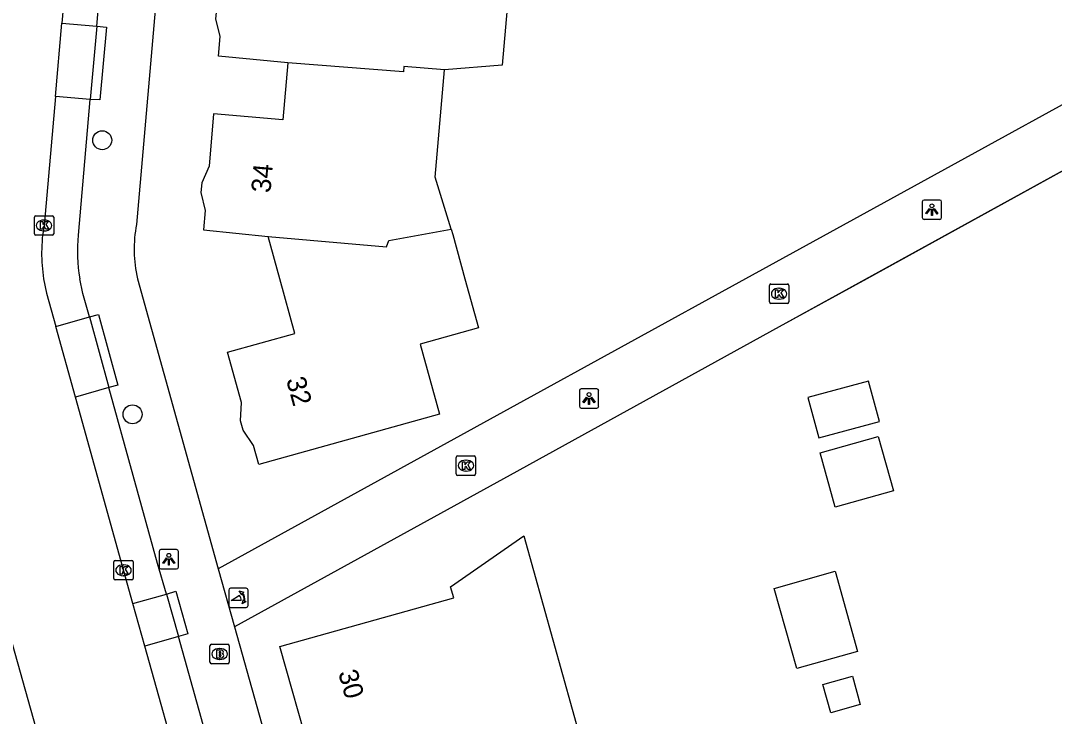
# Model space of a CAD drawing. Extents: x 159628 to 160723, y 388176 to 389416.
# Drawn here: x 159974.7 to 160028.1, y 388477.4 to 388513.3 of the extents above; entities that cross this region are included whole.
import ezdxf

# ---------------------------------------------------------------- set-up
doc = ezdxf.new("R2010")
doc.units = 0
for name, color, linetype in [('IMGEO_Boom', 7, 'Continuous'), ('IMGEO_Brandkraan', 7, 'Continuous'), ('IMGEO_Kolk', 7, 'Continuous'), ('IMGEO_Lichtpunt', 7, 'Continuous'), ('IMGEO_Muur', 7, 'Continuous'), ('IMGEO_Pand', 7, 'Continuous'), ('IMGEO_Pand_nummerreeks', 7, 'Continuous'), ('IMGEO_Parkeervlak_open', 7, 'Continuous'), ('IMGEO_Poller', 7, 'Continuous'), ('IMGEO_Rijbaan_lokaal_gesloten', 7, 'Continuous'), ('IMGEO_Voetpad_open', 7, 'Continuous')]:
    doc.layers.add(name, color=color, linetype=linetype)

msp = doc.modelspace()

# ---------------------------------------------------------------- linework, layer by layer
at = {"layer": 'IMGEO_Boom'}
for centre in [(159978.948, 388507.142), (159980.511, 388493.002)]:
    msp.add_circle(centre, 0.489, dxfattribs=at)
at = {"layer": 'IMGEO_Brandkraan'}
for p, q in [((159984.504, 388480.212), (159984.504, 388481.064)), ((159984.579, 388481.138), (159985.431, 388481.138)), ((159985.505, 388481.064), (159985.505, 388480.212)), ((159984.992, 388480.918), (159985.017, 388480.918)), ((159985.431, 388480.138), (159984.579, 388480.138)), ((159985.015, 388480.358), (159984.99, 388480.358))]:
    msp.add_line(p, q, dxfattribs=at)
for points in [[(159984.504, 388480.212), (159984.504, 388481.064)], [(159984.579, 388481.138), (159985.431, 388481.138)], [(159985.505, 388481.064), (159985.505, 388480.212)], [(159984.852, 388480.838), (159984.852, 388480.438), (159985.065, 388480.438)], [(159985.083, 388480.838), (159984.852, 388480.838)], [(159985.031, 388480.757), (159984.977, 388480.757), (159984.977, 388480.681)], [(159984.977, 388480.681), (159985.03, 388480.681)], [(159985.039, 388480.605), (159984.977, 388480.605), (159984.977, 388480.524)], [(159984.977, 388480.524), (159985.039, 388480.524)], [(159985.431, 388480.138), (159984.579, 388480.138)]]:
    msp.add_lwpolyline(points, dxfattribs=at)
for centre, radius, start, end in [((159984.581, 388481.062), 0.0765, 91.552, 178.448), ((159984.581, 388481.062), 0.0765, 91.552, 178.448), ((159985.429, 388481.062), 0.0765, 1.552, 88.448), ((159985.429, 388481.062), 0.0765, 1.552, 88.448), ((159985.032, 388480.719), 0.0379, 267.8285, 90.9355), ((159985.04, 388480.564), 0.0404, 269.8759, 90.5077), ((159985.071, 388480.689), 0.251, 268.6676, 293.5347), ((159985.087, 388480.693), 0.145, 59.4692, 91.5367), ((159985.112, 388480.74), 0.0922, 285.5137, 58.1501), ((159985.117, 388480.548), 0.105, 301.3115, 78.989), ((159984.581, 388480.214), 0.0765, 181.552, 268.448), ((159984.581, 388480.214), 0.0765, 181.552, 268.448), ((159985.429, 388480.214), 0.0765, 271.552, 358.448), ((159985.429, 388480.214), 0.0765, 271.552, 358.448)]:
    msp.add_arc(centre, radius, start, end, dxfattribs=at)
for centre, major_axis, ratio, start_param, end_param in [((159984.991, 388480.638), (-0.387, 0.002), 0.722429, 4.712389, 7.853982), ((159985.016, 388480.638), (-0.39, 0.002), 0.717154, 1.570796, 4.712389)]:
    msp.add_ellipse(centre, major_axis=major_axis, ratio=ratio, start_param=start_param, end_param=end_param, dxfattribs=at)
at = {"layer": 'IMGEO_Kolk'}
for p, q in [((159975.444, 388502.322), (159975.444, 388503.174)), ((159975.519, 388503.248), (159976.371, 388503.248)), ((159975.932, 388503.028), (159975.957, 388503.028)), ((159976.445, 388503.174), (159976.445, 388502.322)), ((159975.955, 388502.468), (159975.93, 388502.468)), ((159976.371, 388502.248), (159975.519, 388502.248)), ((160013.381, 388498.8), (160013.381, 388499.652)), ((160013.456, 388499.726), (160014.308, 388499.726)), ((160014.382, 388499.652), (160014.382, 388498.8)), ((160013.869, 388499.506), (160013.894, 388499.506)), ((160014.308, 388498.726), (160013.456, 388498.726)), ((160013.892, 388498.946), (160013.867, 388498.946)), ((159997.217, 388489.929), (159997.217, 388490.781)), ((159997.292, 388490.855), (159998.144, 388490.855)), ((159997.705, 388490.635), (159997.73, 388490.635)), ((159998.218, 388490.781), (159998.218, 388489.929)), ((159997.728, 388490.075), (159997.703, 388490.075)), ((159998.144, 388489.855), (159997.292, 388489.855)), ((159979.544, 388484.532), (159979.544, 388485.384)), ((159979.619, 388485.458), (159980.471, 388485.458)), ((159980.032, 388485.238), (159980.057, 388485.238)), ((159980.545, 388485.384), (159980.545, 388484.532)), ((159980.055, 388484.678), (159980.03, 388484.678)), ((159980.471, 388484.458), (159979.619, 388484.458))]:
    msp.add_line(p, q, dxfattribs=at)
for points in [[(159975.444, 388502.322), (159975.444, 388503.174)], [(159975.519, 388503.248), (159976.371, 388503.248)], [(159975.765, 388502.948), (159975.888, 388502.948), (159975.888, 388502.797), (159976.018, 388502.948), (159976.182, 388502.948), (159976.036, 388502.797), (159976.189, 388502.548), (159976.037, 388502.548), (159975.952, 388502.712), (159975.888, 388502.645), (159975.888, 388502.548), (159975.765, 388502.548), (159975.765, 388502.948)], [(159976.445, 388503.174), (159976.445, 388502.322)], [(159976.371, 388502.248), (159975.519, 388502.248)], [(160013.381, 388498.8), (160013.381, 388499.652)], [(160013.456, 388499.726), (160014.308, 388499.726)], [(160014.382, 388499.652), (160014.382, 388498.8)], [(160013.702, 388499.426), (160013.825, 388499.426), (160013.825, 388499.275), (160013.955, 388499.426), (160014.119, 388499.426), (160013.973, 388499.275), (160014.126, 388499.026), (160013.974, 388499.026), (160013.889, 388499.19), (160013.825, 388499.123), (160013.825, 388499.026), (160013.702, 388499.026), (160013.702, 388499.426)], [(160014.308, 388498.726), (160013.456, 388498.726)], [(159997.217, 388489.929), (159997.217, 388490.781)], [(159997.292, 388490.855), (159998.144, 388490.855)], [(159997.538, 388490.555), (159997.661, 388490.555), (159997.661, 388490.404), (159997.791, 388490.555), (159997.955, 388490.555), (159997.809, 388490.404), (159997.962, 388490.155), (159997.81, 388490.155), (159997.725, 388490.319), (159997.661, 388490.252), (159997.661, 388490.155), (159997.538, 388490.155), (159997.538, 388490.555)], [(159998.218, 388490.781), (159998.218, 388489.929)], [(159998.144, 388489.855), (159997.292, 388489.855)], [(159979.544, 388484.532), (159979.544, 388485.384)], [(159979.619, 388485.458), (159980.471, 388485.458)], [(159980.545, 388485.384), (159980.545, 388484.532)], [(159979.865, 388485.158), (159979.988, 388485.158), (159979.988, 388485.007), (159980.118, 388485.158), (159980.282, 388485.158), (159980.136, 388485.007), (159980.289, 388484.758), (159980.137, 388484.758), (159980.052, 388484.922), (159979.988, 388484.855), (159979.988, 388484.758), (159979.865, 388484.758), (159979.865, 388485.158)], [(159980.471, 388484.458), (159979.619, 388484.458)]]:
    msp.add_lwpolyline(points, dxfattribs=at)
for centre, start, end in [((159975.521, 388503.172), 91.552, 178.448), ((159975.521, 388503.172), 91.552, 178.448), ((159976.369, 388503.172), 1.552, 88.448), ((159976.369, 388503.172), 1.552, 88.448), ((159975.521, 388502.324), 181.552, 268.448), ((159975.521, 388502.324), 181.552, 268.448), ((159976.369, 388502.324), 271.552, 358.448), ((159976.369, 388502.324), 271.552, 358.448), ((160013.458, 388499.65), 91.552, 178.448), ((160013.458, 388499.65), 91.552, 178.448), ((160014.306, 388499.65), 1.552, 88.448), ((160014.306, 388499.65), 1.552, 88.448), ((160013.458, 388498.802), 181.552, 268.448), ((160013.458, 388498.802), 181.552, 268.448), ((160014.306, 388498.802), 271.552, 358.448), ((160014.306, 388498.802), 271.552, 358.448), ((159997.294, 388490.779), 91.552, 178.448), ((159997.294, 388490.779), 91.552, 178.448), ((159998.142, 388490.779), 1.552, 88.448), ((159998.142, 388490.779), 1.552, 88.448), ((159997.294, 388489.931), 181.552, 268.448), ((159997.294, 388489.931), 181.552, 268.448), ((159998.142, 388489.931), 271.552, 358.448), ((159998.142, 388489.931), 271.552, 358.448), ((159979.621, 388485.382), 91.552, 178.448), ((159979.621, 388485.382), 91.552, 178.448), ((159980.469, 388485.382), 1.552, 88.448), ((159980.469, 388485.382), 1.552, 88.448), ((159979.621, 388484.534), 181.552, 268.448), ((159979.621, 388484.534), 181.552, 268.448), ((159980.469, 388484.534), 271.552, 358.448), ((159980.469, 388484.534), 271.552, 358.448)]:
    msp.add_arc(centre, 0.0765, start, end, dxfattribs=at)
for centre, major_axis, ratio, start_param, end_param in [((159975.931, 388502.748), (-0.387, 0.002), 0.722429, 4.712389, 7.853982), ((159975.956, 388502.748), (-0.39, 0.002), 0.717154, 1.570796, 4.712389), ((160013.868, 388499.226), (-0.387, 0.002), 0.722429, 4.712389, 7.853982), ((160013.893, 388499.226), (-0.39, 0.002), 0.717154, 1.570796, 4.712389), ((159997.704, 388490.355), (-0.387, 0.002), 0.722429, 4.712389, 7.853982), ((159997.729, 388490.355), (-0.39, 0.002), 0.717154, 1.570796, 4.712389), ((159980.031, 388484.958), (-0.387, 0.002), 0.722429, 4.712389, 7.853982), ((159980.056, 388484.958), (-0.39, 0.002), 0.717154, 1.570796, 4.712389)]:
    msp.add_ellipse(centre, major_axis=major_axis, ratio=ratio, start_param=start_param, end_param=end_param, dxfattribs=at)
at = {"layer": 'IMGEO_Lichtpunt'}
for p, q in [((160021.269, 388503.964), (160021.269, 388503.157)), ((160021.269, 388503.964), (160021.269, 388503.157)), ((160022.171, 388504.059), (160021.363, 388504.059)), ((160022.171, 388504.059), (160021.363, 388504.059)), ((160022.265, 388503.157), (160022.265, 388503.964)), ((160022.265, 388503.157), (160022.265, 388503.964)), ((160021.363, 388503.063), (160022.171, 388503.063)), ((160021.363, 388503.063), (160022.171, 388503.063)), ((160004.475, 388494.319), (160003.667, 388494.319)), ((160004.475, 388494.319), (160003.667, 388494.319)), ((160003.573, 388494.224), (160003.573, 388493.417)), ((160003.573, 388494.224), (160003.573, 388493.417)), ((160004.569, 388493.417), (160004.569, 388494.224)), ((160004.569, 388493.417), (160004.569, 388494.224)), ((160003.667, 388493.323), (160004.475, 388493.323)), ((160003.667, 388493.323), (160004.475, 388493.323)), ((159981.883, 388485.929), (159981.883, 388485.122)), ((159981.883, 388485.929), (159981.883, 388485.122)), ((159982.785, 388486.024), (159981.977, 388486.024)), ((159982.785, 388486.024), (159981.977, 388486.024)), ((159982.879, 388485.122), (159982.879, 388485.929)), ((159982.879, 388485.122), (159982.879, 388485.929)), ((159981.977, 388485.028), (159982.785, 388485.028)), ((159981.977, 388485.028), (159982.785, 388485.028))]:
    msp.add_line(p, q, dxfattribs=at)
for points in [[(160021.643, 388503.628), (160021.682, 388503.6), (160021.494, 388503.338), (160021.456, 388503.365), (160021.643, 388503.628)], [(160021.745, 388503.58), (160021.792, 388503.58), (160021.792, 388503.258), (160021.745, 388503.258), (160021.745, 388503.58)], [(160021.855, 388503.6), (160021.893, 388503.627), (160022.08, 388503.365), (160022.041, 388503.337), (160021.855, 388503.6)], [(160003.947, 388493.888), (160003.986, 388493.86), (160003.798, 388493.598), (160003.76, 388493.625), (160003.947, 388493.888)], [(160004.049, 388493.84), (160004.096, 388493.84), (160004.096, 388493.518), (160004.049, 388493.518), (160004.049, 388493.84)], [(160004.159, 388493.86), (160004.197, 388493.887), (160004.384, 388493.625), (160004.345, 388493.597), (160004.159, 388493.86)], [(159982.257, 388485.593), (159982.296, 388485.565), (159982.108, 388485.303), (159982.07, 388485.33), (159982.257, 388485.593)], [(159982.359, 388485.545), (159982.406, 388485.545), (159982.406, 388485.223), (159982.359, 388485.223), (159982.359, 388485.545)], [(159982.469, 388485.565), (159982.507, 388485.592), (159982.694, 388485.33), (159982.655, 388485.302), (159982.469, 388485.565)]]:
    msp.add_lwpolyline(points, dxfattribs=at)
for centre in [(160021.768, 388503.762), (160004.072, 388494.022), (159982.382, 388485.727)]:
    msp.add_circle(centre, 0.0994, dxfattribs=at)
for centre, start, end in [((160021.363, 388503.964), 90, 180), ((160021.363, 388503.964), 90, 180), ((160022.171, 388503.964), 0, 90), ((160022.171, 388503.964), 0, 90), ((160021.363, 388503.157), 180, 270), ((160021.363, 388503.157), 180, 270), ((160022.171, 388503.157), 270, 0), ((160022.171, 388503.157), 270, 360), ((160003.667, 388494.224), 90, 180), ((160003.667, 388494.224), 90, 180), ((160004.475, 388494.224), 0, 90), ((160004.475, 388494.224), 0, 90), ((160003.667, 388493.417), 180, 270), ((160003.667, 388493.417), 180, 270), ((160004.475, 388493.417), 270, 0), ((160004.475, 388493.417), 270, 360), ((159981.977, 388485.929), 90, 180), ((159981.977, 388485.929), 90, 180), ((159982.785, 388485.929), 0, 90), ((159982.785, 388485.929), 0, 90), ((159981.977, 388485.122), 180, 270), ((159981.977, 388485.122), 180, 270), ((159982.785, 388485.122), 270, 0), ((159982.785, 388485.122), 270, 360)]:
    msp.add_arc(centre, 0.0946, start, end, dxfattribs=at)
at = {"layer": 'IMGEO_Muur'}
msp.add_lwpolyline([(160037.799, 388510.676), (160013.883, 388497.511)], dxfattribs=at)
at = {"layer": 'IMGEO_Pand'}
for points in [[(159988.526, 388511.138), (159984.951, 388511.487), (159985.039, 388512.492), (159984.818, 388513.414), (159984.862, 388513.912), (159985.239, 388514.782), (159985.472, 388517.472), (159989.051, 388517.162), (159989.305, 388520.086)], [(159997.389, 388519.733), (159997.132, 388516.776), (160000.071, 388516.52), (159999.593, 388511.017), (159996.61, 388510.768)], [(159988.526, 388511.138), (159988.27, 388508.194), (159984.691, 388508.504), (159984.458, 388505.814), (159984.081, 388504.944), (159984.037, 388504.446), (159984.258, 388503.524), (159984.17, 388502.514), (159987.509, 388502.17)], [(159996.61, 388510.768), (159994.522, 388510.95), (159994.496, 388510.673), (159988.526, 388511.138)], [(159996.96, 388502.552), (159996.129, 388505.239), (159996.61, 388510.768)], [(159996.96, 388502.552), (159997.035, 388502.282), (159997.666, 388500), (159998.368, 388497.463), (159995.351, 388496.628), (159996.354, 388493.004), (159987.024, 388490.421), (159986.754, 388491.398), (159986.225, 388492.185), (159986.092, 388492.667), (159986.141, 388493.614), (159985.42, 388496.216), (159988.89, 388497.177), (159988.109, 388500), (159987.509, 388502.17)], [(159987.509, 388502.17), (159993.624, 388501.647), (159993.738, 388501.975), (159996.96, 388502.552)], [(160015.373, 388493.867), (160015.931, 388491.794), (160019.062, 388492.637), (160018.503, 388494.71), (160015.373, 388493.867)], [(160016.783, 388488.214), (160015.995, 388491.023), (160018.995, 388491.865), (160019.783, 388489.055), (160016.783, 388488.214)], [(159993.743, 388473.234), (159992.889, 388476.279), (159989.705, 388475.385), (159988.122, 388481.028), (159997.087, 388483.539), (159996.929, 388484.102), (160000.707, 388486.742), (160003.697, 388476.006), (160003.532, 388475.96)], [(160014.796, 388479.885), (160013.635, 388484.025), (160016.77, 388484.903), (160017.931, 388480.764), (160014.796, 388479.885)], [(160016.552, 388477.601), (160016.143, 388479.06), (160017.664, 388479.486), (160018.073, 388478.027), (160016.552, 388477.601)]]:
    msp.add_lwpolyline(points, dxfattribs=at)
at = {"layer": 'IMGEO_Parkeervlak_open'}
for points in [[(159976.86, 388513.178), (159978.66, 388513.02)], [(159978.328, 388509.244), (159976.528, 388509.402)], [(159976.546, 388497.54), (159978.289, 388498.024)], [(159979.294, 388494.384), (159977.56, 388493.893)], [(159980.525, 388483.237), (159982.263, 388483.725)], [(159982.876, 388481.54), (159981.142, 388481.038)]]:
    msp.add_lwpolyline(points, dxfattribs=at)
at = {"layer": 'IMGEO_Poller'}
for p, q in [((159985.477, 388483.939), (159985.477, 388483.132)), ((159985.477, 388483.939), (159985.477, 388483.132)), ((159986.379, 388484.034), (159985.571, 388484.034)), ((159986.379, 388484.034), (159985.571, 388484.034)), ((159986.473, 388483.132), (159986.473, 388483.939)), ((159986.473, 388483.132), (159986.473, 388483.939)), ((159985.571, 388483.037), (159986.379, 388483.037)), ((159985.571, 388483.037), (159986.379, 388483.037))]:
    msp.add_line(p, q, dxfattribs=at)
for points in [[(159986.112, 388483.39), (159985.599, 388483.39), (159986.029, 388483.665)], [(159986.156, 388483.763), (159986.144, 388483.69), (159986.019, 388483.895)], [(159986.019, 388483.895), (159986.25, 388483.829), (159986.179, 388483.797)], [(159986.172, 388483.218), (159986.238, 388483.449), (159986.268, 388483.381)], [(159986.304, 388483.354), (159986.376, 388483.343), (159986.172, 388483.218)]]:
    msp.add_lwpolyline(points, dxfattribs=at)
for centre, radius, start, end in [((159985.571, 388483.939), 0.0946, 90, 180), ((159985.571, 388483.939), 0.0946, 90, 180), ((159985.784, 388483.44), 0.332, 351.3247, 42.4854), ((159985.798, 388483.45), 0.476, 351.7527, 41.1691), ((159985.798, 388483.45), 0.516, 349.3569, 42.2912), ((159986.379, 388483.939), 0.0946, 0, 90), ((159986.379, 388483.939), 0.0946, 0, 90), ((159985.571, 388483.132), 0.0946, 180, 270), ((159985.571, 388483.132), 0.0946, 180, 270), ((159986.379, 388483.132), 0.0946, 270, 0), ((159986.379, 388483.132), 0.0946, 270, 0)]:
    msp.add_arc(centre, radius, start, end, dxfattribs=at)
at = {"layer": 'IMGEO_Rijbaan_lokaal_gesloten'}
for points in [[(159977.32, 388518.409), (159976.86, 388513.178)], [(159976.528, 388509.402), (159976.86, 388513.178)], [(159976.528, 388509.402), (159975.943, 388502.752)], [(159975.921, 388500), (159976.068, 388499.261), (159976.546, 388497.54)], [(159977.56, 388493.893), (159976.546, 388497.54)], [(159980.525, 388483.237), (159977.56, 388493.893)], [(159981.142, 388481.038), (159980.525, 388483.237)], [(159978.677, 388465.652), (159973.908, 388482.617)], [(159983.158, 388473.854), (159981.142, 388481.038)]]:
    msp.add_lwpolyline(points, dxfattribs=at)
msp.add_arc((159984.253, 388501.309), 8.434, 170.1525, 188.9315, dxfattribs=at)
at = {"layer": 'IMGEO_Voetpad_open'}
for points in [[(159987.091, 388576.032), (159980.714, 388502.802)], [(159978.66, 388513.02), (159979.119, 388518.251)], [(160041.197, 388515.977), (160012.145, 388500), (160000, 388493.321), (159984.934, 388485.035)], [(159978.66, 388513.02), (159979.162, 388512.972), (159978.828, 388509.222), (159978.328, 388509.244)], [(159978.66, 388513.02), (159978.328, 388509.244)], [(160042.053, 388513.017), (160037.799, 388510.676), (160018.405, 388500), (160013.883, 388497.511), (160000, 388489.869), (159985.778, 388482.041)], [(159977.714, 388502.251), (159978.328, 388509.244)], [(159978.289, 388498.024), (159977.954, 388499.24), (159977.787, 388500)], [(159980.767, 388500), (159984.934, 388485.035)], [(159978.289, 388498.024), (159978.751, 388498.151), (159979.759, 388494.509), (159979.294, 388494.384)], [(159978.289, 388498.024), (159979.294, 388494.384)], [(159982.263, 388483.725), (159981.798, 388485.309), (159979.294, 388494.384)], [(159984.934, 388485.035), (159985.778, 388482.041)], [(159982.263, 388483.725), (159982.742, 388483.877), (159983.363, 388481.681), (159982.876, 388481.54)], [(159982.263, 388483.725), (159982.876, 388481.54)], [(159985.778, 388482.041), (160000, 388431.308), (160009.237, 388398.358)], [(159984.896, 388474.342), (159982.876, 388481.54)]]:
    msp.add_lwpolyline(points, dxfattribs=at)
for centre, radius, start, end in [((159987.556, 388501.53), 6.959, 169.4676, 192.6996), ((159985.884, 388501.389), 8.216, 173.9794, 189.7356)]:
    msp.add_arc(centre, radius, start, end, dxfattribs=at)

# ---------------------------------------------------------------- texts
at = {"layer": 'IMGEO_Pand_nummerreeks'}
for s, rotation, p in [('34', 85.0269, (159987.627, 388504.401)), ('32', 285.4716, (159988.43, 388494.79)), ('30', 285.6702, (159991.118, 388479.68))]:
    msp.add_text(s, height=1, rotation=rotation, dxfattribs=at).set_placement(p)

doc.saveas('drawing.dxf')
